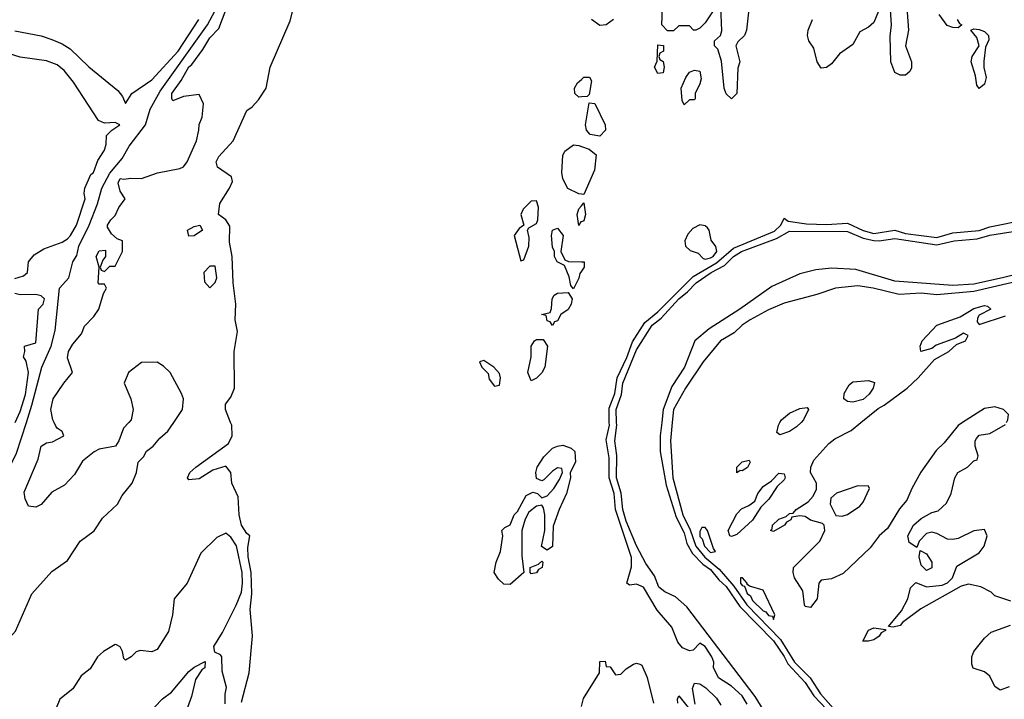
# Model space of a CAD drawing. Header units: inches. Extents: x 2348341 to 2479810, y 460419 to 613669.
# Tile 614 of 656: x 2447868 to 2451606, y 568949 to 571530. Entities that reach past the tile are written whole.
import ezdxf

# ---------------------------------------------------------------- set-up
doc = ezdxf.new("R2010")
doc.units = ezdxf.units.IN
doc.header["$MEASUREMENT"] = 0
for name, color, linetype in [('C4546', 7, 'Continuous'), ('C4547', 7, 'Continuous'), ('C4556', 7, 'Continuous'), ('C4557', 7, 'Continuous')]:
    doc.layers.add(name, color=color, linetype=linetype)

msp = doc.modelspace()

# ---------------------------------------------------------------- linework, layer by layer
at = {"layer": 'C4546', "color": 2}
for points, elevation in [([(2447457.4, 568910), (2447433.6, 568950), (2447432.7, 568970), (2447472.5, 568987.5), (2447490, 569006.8), (2447492.8, 569050), (2447517.4, 569110), (2447530, 569164), (2447550, 569179.3), (2447570, 569176.3), (2447592.8, 569187.2), (2447595.1, 569210), (2447582, 569250), (2447585.4, 569290), (2447616.4, 569350), (2447653.8, 569406.2), (2447666.5, 569453.5), (2447693.6, 569490), (2447714.5, 569550), (2447777.4, 569650), (2447790.9, 569730), (2447810.9, 569790), (2447856.6, 569883.4), (2447893.9, 570000)], 26), ([(2447649.4, 568910), (2447699.1, 568960.9), (2447720.5, 568999.5), (2447729.7, 569030.3), (2447774.5, 569090), (2447800.9, 569150), (2447852.7, 569207.3), (2447914, 569350), (2447990, 569434.8), (2448050, 569476), (2448098, 569550), (2448151.2, 569588.8), (2448182.8, 569637.2), (2448239.3, 569690), (2448257, 569723), (2448294.5, 569770), (2448312, 569810), (2448318, 569850), (2448338, 569870), (2448348.9, 569891.1), (2448375.3, 569910), (2448399.5, 569940.5), (2448430, 569966.8), (2448452.6, 570000)], 22), ([(2448282.2, 570000), (2448262, 569978), (2448244.7, 569930), (2448231.3, 569910), (2448170, 569899), (2448150.7, 569889.3), (2448106.8, 569853.2), (2448076.8, 569803.2), (2448038, 569762), (2447990, 569735.3), (2447950, 569688.7), (2447930, 569678), (2447902, 569682), (2447888.7, 569710), (2447884.7, 569735.3), (2447938.9, 569861.1), (2447949.5, 569910.5), (2447970, 569922.8), (2447992.9, 569927.1), (2448035.3, 569950), (2448030, 569966), (2448010, 569978), (2448005.6, 569985.6), (2447998.8, 570000)], 22), ([(2448710, 568938), (2448739.2, 569050), (2448751.3, 569190), (2448743.1, 569290), (2448749.8, 569350), (2448747.1, 569430), (2448735.3, 569490), (2448734, 569526), (2448742, 569570), (2448730, 569579), (2448709.7, 569610), (2448701.7, 569650), (2448697.7, 569717.7), (2448674, 569770), (2448669.5, 569810), (2448650, 569834), (2448601.1, 569818.9), (2448550, 569786.6), (2448510, 569782), (2448505.2, 569790), (2448514, 569810), (2448537.2, 569830), (2448660.1, 569919.9), (2448674.7, 569950), (2448672.8, 569990), (2448668.9, 570000)], 18), ([(2448648.4, 568931.6), (2448648.4, 568968.4), (2448653.6, 568993.6), (2448636.4, 569056.4), (2448635.3, 569110), (2448630, 569118), (2448608.4, 569128.4), (2448605.2, 569150), (2448637.5, 569202.5), (2448690, 569306.8), (2448710, 569356), (2448714.2, 569390), (2448712.3, 569430), (2448691.4, 569531.4), (2448670, 569564.5), (2448650, 569579.3), (2448616.7, 569563.3), (2448556.3, 569503.7), (2448504.4, 569390), (2448454.9, 569330), (2448448.2, 569270), (2448433.2, 569206.8), (2448390, 569138), (2448370, 569129), (2448325.4, 569134.6), (2448310, 569128.7), (2448291.3, 569110), (2448270, 569098), (2448264, 569104), (2448259, 569130), (2448250, 569148), (2448236, 569156), (2448230, 569157.2), (2448186.8, 569130), (2448164, 569110), (2448135.6, 569064.4), (2448101.7, 569038.3), (2448070, 568989.2), (2448020.7, 568950), (2447990, 568875.3)], 22), ([(2448351.2, 568888.8), (2448410, 568950.7), (2448443.9, 568976.1), (2448510, 569054.8), (2448530, 569070.8), (2448572, 569092), (2448571.3, 569068.7), (2448559.6, 569060.4), (2448535.3, 569024.7), (2448519.8, 568960.2), (2448494.8, 568890)], 22)]:
    msp.add_lwpolyline(points, dxfattribs=dict(at, elevation=elevation))
at = {"layer": 'C4546', "color": 2, "elevation": 14}
for points in [[(2449870, 569515.3), (2449849.4, 569529.4), (2449861.2, 569590), (2449862, 569650), (2449856.4, 569676.4), (2449850, 569686), (2449830, 569682), (2449800.7, 569659.3), (2449787.1, 569632.9), (2449774, 569590), (2449774.4, 569494.4), (2449782, 569430), (2449730, 569385.2), (2449706, 569386), (2449685.2, 569405.2), (2449668.7, 569430), (2449677.2, 569470), (2449692.7, 569510), (2449702, 569570), (2449698, 569590), (2449710, 569602), (2449730, 569612), (2449745.2, 569650), (2449757.5, 569662.5), (2449790, 569722.8), (2449815.3, 569735.3), (2449834, 569730), (2449850, 569714), (2449870, 569722), (2449895.3, 569750), (2449916.5, 569783.5), (2449928, 569810), (2449926, 569826), (2449910, 569828), (2449890, 569815.3), (2449857.3, 569782.7), (2449850, 569779), (2449830, 569788), (2449827.6, 569810), (2449832.7, 569830), (2449858, 569870), (2449890, 569902.8), (2449910, 569910.7), (2449930, 569914), (2449962, 569902), (2449974.8, 569890), (2449977.3, 569850), (2449958, 569810), (2449958.8, 569790), (2449944, 569730), (2449916, 569670), (2449893.4, 569606.6), (2449890.6, 569529.4)], [(2449810, 569426), (2449806, 569430), (2449806, 569450), (2449838, 569462), (2449850, 569474), (2449854, 569470), (2449851.3, 569450), (2449838, 569442), (2449830, 569428.7)]]:
    msp.add_lwpolyline(points, close=True, dxfattribs=at)
at = {"layer": 'C4547', "color": 2}
for points, elevation in [([(2448668.9, 570000), (2448649.5, 570050), (2448649.3, 570070), (2448670, 570096), (2448683.6, 570130), (2448682.4, 570270), (2448694.3, 570345.7), (2448686.4, 570390), (2448688.6, 570450), (2448678, 570530), (2448674.7, 570630), (2448664.4, 570684.4), (2448666.2, 570746.2), (2448650, 570769.3), (2448622.7, 570790), (2448628.1, 570831.9), (2448664.5, 570890), (2448675.5, 570915.5), (2448672.5, 570932.5), (2448619, 570970), (2448614, 570990), (2448624, 571010), (2448679, 571070), (2448730, 571184.7), (2448750, 571198.8), (2448774.5, 571225.5), (2448803.7, 571270), (2448819.5, 571350), (2448894.2, 571525.8), (2448919.4, 571620.6)], 18), ([(2447893.9, 570000), (2447914.7, 570065.3), (2447952.2, 570210), (2447987.7, 570290), (2448003.1, 570350), (2448019.1, 570510), (2448055.1, 570550), (2448069.5, 570610), (2448085.4, 570634.6), (2448092.2, 570670), (2448131.9, 570750), (2448163.5, 570830), (2448179.7, 570890), (2448210, 570947.4), (2448257.4, 571002.6), (2448283.1, 571050), (2448346.3, 571130), (2448363.1, 571190), (2448401.9, 571258.1), (2448581.2, 571510), (2448619.3, 571580.7)], 26), ([(2447998.8, 570000), (2447994, 570010), (2447986, 570050), (2447995.3, 570090), (2448035.3, 570150), (2448068.7, 570190), (2448050, 570246), (2448053.2, 570270), (2448070, 570298), (2448103.1, 570336.9), (2448114.6, 570365.4), (2448150, 570402), (2448168.7, 570430), (2448186, 570490), (2448198, 570510), (2448190, 570526), (2448170, 570526), (2448166, 570530), (2448169.2, 570590), (2448158, 570630), (2448170, 570652), (2448194, 570654), (2448194, 570630), (2448183.6, 570616.4), (2448174, 570590), (2448178, 570578), (2448190, 570574), (2448210, 570594), (2448230, 570594), (2448258, 570650), (2448258, 570690), (2448238, 570698), (2448216.4, 570716.4), (2448202, 570742), (2448202, 570750), (2448214, 570770), (2448230, 570786), (2448244.1, 570815.9), (2448268, 570850), (2448250, 570878), (2448242.4, 570910), (2448250, 570926.8), (2448263.8, 570923.8), (2448290, 570928.2), (2448330, 570926.8), (2448391.2, 570948.8), (2448475.6, 570964.4), (2448489.4, 570970.6), (2448504, 570990), (2448539, 571070), (2448548.7, 571110), (2448548.9, 571131.1), (2448560.4, 571159.6), (2448566, 571210), (2448550, 571246), (2448490, 571238), (2448450, 571222), (2448445.2, 571230), (2448445.6, 571250), (2448481.6, 571298.4), (2448510, 571350.4), (2448521, 571359), (2448563.8, 571416.2), (2448590, 571460.5), (2448624.2, 571495.8), (2448652.3, 571570)], 22), ([(2447850, 571487.9), (2447950, 571467.9), (2447990, 571454.6), (2448030, 571437.7), (2448059.5, 571419.5), (2448130, 571350.3), (2448240.6, 571260.6), (2448258, 571238), (2448270, 571211.3), (2448294, 571250), (2448370, 571300.7), (2448470, 571410.4), (2448548, 571530)], 30), ([(2447850, 570547.3), (2447883.1, 570556.9), (2447898, 570570), (2447902, 570610), (2447923.2, 570636.8), (2447960.1, 570659.9), (2448030, 570685.5), (2448050, 570697.1), (2448061.6, 570710), (2448084.2, 570750), (2448117, 570850), (2448112.3, 570870), (2448115.1, 570890), (2448138.6, 570941.4), (2448148.7, 570950), (2448164.7, 570995.3), (2448190, 571034), (2448196.4, 571056.4), (2448198, 571090), (2448218, 571110), (2448248, 571130), (2448230, 571139), (2448190, 571137), (2448167.2, 571147.2), (2448072.3, 571292.3), (2448036.7, 571336.7), (2448010, 571358.5), (2447970, 571373.6), (2447870, 571387.3), (2447776.2, 571416.2)], 30), ([(2450000, 571236.2), (2449990, 571235.3), (2449975.3, 571250), (2449974, 571270), (2449985.2, 571290), (2450000, 571302.7)], 14), ([(2450000, 570867), (2449990, 570868), (2449949.1, 570889.1), (2449930, 570926), (2449926, 570950), (2449930, 571014), (2449938, 571030), (2449970, 571054), (2449990, 571052), (2450000, 571048.5)], 14), ([(2450000, 570762.7), (2449998, 570762), (2449990, 570748), (2449984, 570790), (2449990, 570812), (2450000, 570823)], 14), ([(2450000, 570574.6), (2449994, 570566), (2449990, 570548), (2449970, 570508), (2449960.4, 570520.4), (2449953.2, 570553.2), (2449936.4, 570596.4), (2449908, 570610), (2449898, 570630), (2449898, 570650), (2449890, 570666), (2449887, 570710), (2449890, 570731), (2449910, 570738), (2449931, 570710), (2449922, 570650), (2449938, 570618), (2449951, 570611), (2450000, 570610.2)], 14), ([(2447851.6, 570000), (2447870, 570042), (2447890, 570106.8), (2447901.3, 570190), (2447892.5, 570232.5), (2447882, 570250), (2447888, 570270), (2447886, 570290), (2447930, 570302), (2447939, 570430), (2447957, 570450), (2447962.7, 570470), (2447950, 570480.9), (2447930, 570486.6), (2447870, 570484.5), (2447849.6, 570489.6)], 30), ([(2448452.6, 570000), (2448486.6, 570050), (2448489.3, 570090), (2448482.7, 570110), (2448439, 570190), (2448414.2, 570214.2), (2448390, 570228.7), (2448330, 570228), (2448281, 570190), (2448264.7, 570150), (2448290.6, 570090.6), (2448298.8, 570050), (2448291.3, 570010), (2448282.2, 570000)], 22)]:
    msp.add_lwpolyline(points, dxfattribs=dict(at, elevation=elevation))
for points, elevation in [([(2449830, 570842), (2449810, 570841.2), (2449779.1, 570810), (2449770.8, 570790), (2449782, 570750), (2449763.5, 570736.5), (2449744.9, 570710), (2449770, 570614), (2449782, 570618), (2449801.2, 570670), (2449802, 570702), (2449795.3, 570730), (2449800.2, 570739.8), (2449830, 570756), (2449834.7, 570770), (2449837.2, 570817.2)], 18), ([(2448510, 570708), (2448505.2, 570730), (2448530, 570744.7), (2448552, 570750), (2448562, 570730), (2448530, 570708.7)], 18), ([(2448610, 570594), (2448590, 570593.2), (2448567.3, 570570), (2448570, 570534), (2448590, 570512), (2448610, 570532), (2448616, 570550)], 22), ([(2449890, 570368), (2449882, 570382), (2449870, 570386), (2449866, 570406), (2449849, 570410), (2449882, 570418), (2449887.3, 570432.7), (2449888.7, 570470), (2449896.4, 570483.6), (2449909.2, 570490.8), (2449950, 570494), (2449964.7, 570470), (2449961, 570450), (2449950, 570429), (2449922, 570410), (2449910, 570386), (2449898, 570382)], 14), ([(2449810, 570158), (2449797.2, 570190), (2449809.4, 570250), (2449809.6, 570290), (2449822, 570310), (2449830, 570314.8), (2449855.3, 570315.3), (2449872, 570290), (2449861, 570210), (2449850, 570188.7), (2449830, 570168.7)], 14), ([(2449630, 570235.3), (2449614, 570230), (2449622, 570210), (2449646, 570186), (2449650, 570164.7), (2449670, 570138), (2449690, 570142), (2449693.2, 570170), (2449690, 570186), (2449668, 570210)], 18)]:
    msp.add_lwpolyline(points, close=True, dxfattribs=dict(at, elevation=elevation))
at = {"layer": 'C4556', "color": 2}
for points, elevation in [([(2450629.2, 568930), (2450610, 568962.7), (2450570, 568999.3), (2450521.2, 569030), (2450501.2, 569070), (2450502.7, 569090), (2450495.8, 569110), (2450470, 569149.5), (2450450, 569162.7), (2450424.7, 569135.3), (2450410, 569133), (2450383.8, 569143.8), (2450365.8, 569165.8), (2450343.3, 569223.3), (2450287.5, 569287.5), (2450235.4, 569375.4), (2450210, 569385.7), (2450182.7, 569382.7), (2450173.2, 569390), (2450190, 569452), (2450190, 569488), (2450129.3, 569669.3), (2450124.2, 569730), (2450105.7, 569790), (2450106.2, 569866.1), (2450094.3, 569934.3), (2450106.3, 569990), (2450106.2, 570000)], 14), ([(2450710, 568877.6), (2450659.9, 568959.9), (2450400.3, 569300.3), (2450357.8, 569337.8), (2450316.6, 569356.6), (2450294.3, 569374.3), (2450278, 569418), (2450244.4, 569464.4), (2450210, 569532), (2450170, 569625.1), (2450157.7, 569670), (2450151.6, 569731.6), (2450133.8, 569790), (2450134.2, 569874.2), (2450126.6, 569930), (2450134.4, 569990), (2450134.1, 570000)], 10), ([(2450305, 570000), (2450299.7, 569950), (2450299.6, 569890), (2450322.3, 569762.3), (2450360.1, 569640.1), (2450390, 569580.5), (2450401, 569541), (2450422.2, 569502.2), (2450461.7, 569461.7), (2450490, 569441.5), (2450522.1, 569402.1), (2450550, 569377.8), (2450602, 569302), (2450730, 569171.1), (2450770, 569111.5), (2450783.3, 569083.3), (2450850, 569012.4), (2450882, 568962), (2450930, 568911.3)], 10), ([(2450345.3, 570000), (2450338, 569930), (2450347.3, 569790), (2450385.1, 569650), (2450412.8, 569592.8), (2450434, 569530), (2450468.2, 569488.2), (2450523.7, 569443.7), (2450578.3, 569378.3), (2450628.2, 569308.2), (2450755.6, 569175.6), (2450809.7, 569089.7), (2450868.6, 569030), (2450908.1, 568970), (2450955.5, 568915.5)], 14), ([(2451446.6, 570000), (2451430, 569989.3), (2451376.7, 569923.3), (2451346.3, 569893.7), (2451289, 569811), (2451254.4, 569750), (2451235.4, 569704.6), (2451208.3, 569671.7), (2451161.8, 569598.2), (2451130, 569569.5), (2451096, 569524), (2450993.4, 569426.6), (2450950, 569406), (2450910, 569401.2), (2450902, 569390), (2450894.9, 569330), (2450870, 569297.2), (2450850, 569302), (2450847.6, 569307.6), (2450841.3, 569361.3), (2450809.6, 569410), (2450803.7, 569430), (2450805.2, 569450), (2450905.2, 569550), (2450924, 569590), (2450922, 569610), (2450916, 569616), (2450870, 569629.3), (2450850, 569642.7), (2450830, 569646), (2450799.6, 569640.4), (2450794.8, 569630), (2450778.8, 569621.2), (2450770.8, 569610), (2450730, 569586), (2450718, 569590), (2450724, 569596), (2450726, 569610), (2450750, 569633), (2450777.2, 569642.8), (2450790, 569654), (2450804, 569656), (2450815.3, 569670), (2450861.2, 569698.8), (2450880.1, 569719.9), (2450892.7, 569747.3), (2450893.2, 569770), (2450869.6, 569809.6), (2450871.5, 569830), (2450883.1, 569856.9), (2450939.5, 569920.5), (2450962, 569938), (2451023.7, 569970), (2451060.8, 570000)], 14), ([(2450833.8, 570000), (2450816.9, 569983.1), (2450790, 569965.4), (2450753.6, 569953.6), (2450742, 569962), (2450747.8, 569990), (2450753.7, 570000)], 14), ([(2451630, 569322), (2451570, 569342), (2451555.3, 569355.3), (2451516.5, 569376.5), (2451470, 569386), (2451442, 569378), (2451288.1, 569291.9), (2451219.1, 569240.9), (2451210, 569229.3), (2451183.1, 569223.1), (2451166, 569226), (2451214.8, 569285.2), (2451239.3, 569330), (2451250, 569372), (2451270, 569392), (2451310, 569376), (2451370, 569382.8), (2451390, 569391), (2451409, 569410), (2451425.6, 569454.4), (2451510, 569504.7), (2451529.3, 569530), (2451540.9, 569570), (2451530, 569593.2), (2451490, 569589.3), (2451430, 569559.3), (2451410, 569556), (2451390, 569557.2), (2451350, 569579), (2451330, 569584), (2451310, 569579), (2451282, 569550), (2451274, 569526), (2451244.7, 569544.7), (2451239, 569570), (2451261.2, 569610), (2451290, 569636), (2451330, 569658.8), (2451354.8, 569665.2), (2451385.6, 569694.4), (2451404, 569730), (2451417.2, 569790), (2451429.4, 569810.6), (2451466, 569830), (2451490, 569854), (2451502, 569858), (2451506, 569874), (2451495.3, 569910), (2451495.3, 569930), (2451500.2, 569939.8), (2451510, 569952), (2451550, 569958), (2451610, 569992)], 14), ([(2451623.5, 568996.5), (2451590, 568984), (2451570, 568998), (2451550, 569037.2), (2451530, 569052.7), (2451487.3, 569067.3), (2451482, 569082), (2451482.7, 569110), (2451489.5, 569130.5), (2451530, 569181), (2451555.5, 569204.5), (2451628.7, 569230)], 14), ([(2450000, 568921.9), (2450008.2, 568951.8), (2450068.7, 569050), (2450070, 569092), (2450090, 569094), (2450094, 569074), (2450110, 569072), (2450130, 569042), (2450150, 569044.7), (2450170, 569064.7), (2450198, 569082), (2450210, 569086), (2450222, 569082), (2450230, 569078), (2450250, 569032), (2450274, 568934)], 14), ([(2450431.8, 568930), (2450422, 568990), (2450429.5, 569010.5), (2450450, 569008), (2450472.8, 568992.7), (2450512.9, 568952.9), (2450530, 568926.7)], 14), ([(2450366, 568934), (2450365.2, 568950), (2450370, 568962), (2450410, 568911.3)], 14)]:
    msp.add_lwpolyline(points, dxfattribs=dict(at, elevation=elevation))
for points, elevation in [([(2450610, 569816), (2450602.8, 569817.2), (2450590, 569809.4), (2450590, 569830.6), (2450610, 569850.4), (2450637.3, 569857.3), (2450641, 569850), (2450630.2, 569829.8)], 14), ([(2450570, 569567.6), (2450564, 569570), (2450557.6, 569590), (2450590, 569652.7), (2450607.8, 569672.2), (2450635.2, 569684.8), (2450658, 569702), (2450669.8, 569730.2), (2450690, 569757.6), (2450722, 569778), (2450750, 569807.7), (2450770, 569804.7), (2450774, 569790), (2450770, 569782.7), (2450743.1, 569756.9), (2450711.3, 569708.7), (2450680.9, 569679.1), (2450650.3, 569629.8), (2450590, 569574.5)], 14), ([(2451050, 569759.5), (2450968, 569732), (2450947.1, 569712.9), (2450944.7, 569690), (2450966.4, 569646.4), (2450990, 569644.7), (2451010, 569651.3), (2451057.5, 569682.5), (2451070, 569698), (2451085.2, 569730), (2451093.2, 569750), (2451090, 569758)], 14), ([(2450470, 569602), (2450458, 569602), (2450450, 569586), (2450450, 569566.8), (2450458.4, 569558.4), (2450466.9, 569530), (2450490, 569506.7), (2450508.7, 569510), (2450501.2, 569521.2), (2450479, 569590)], 18), ([(2451310, 569438), (2451290, 569458), (2451282, 569490), (2451286, 569514), (2451310, 569502), (2451331, 569470), (2451330, 569448.7)], 14), ([(2450612.3, 569410), (2450604.7, 569410), (2450604.6, 569390), (2450610, 569380.5), (2450618.8, 569378.8), (2450630, 569351.3), (2450641.7, 569341.7), (2450650, 569323.7), (2450690, 569285.3), (2450700.5, 569280.5), (2450710, 569267.2), (2450725.2, 569265.2), (2450730, 569252), (2450735.1, 569270), (2450690, 569364), (2450638.6, 569378.6), (2450627.3, 569387.3), (2450629, 569390)], 18), ([(2451090, 569169.2), (2451068.7, 569170), (2451090, 569211), (2451110, 569221), (2451154, 569214), (2451154, 569210), (2451138, 569202), (2451130, 569189), (2451110, 569175.3)], 14)]:
    msp.add_lwpolyline(points, close=True, dxfattribs=dict(at, elevation=elevation))
at = {"layer": 'C4557', "color": 2}
for points, elevation in [([(2450510, 571578), (2450470, 571518), (2450450, 571498), (2450434, 571490), (2450426, 571490), (2450410, 571506), (2450370, 571506), (2450350, 571488), (2450327.3, 571487.3), (2450306, 571510), (2450308.9, 571608.9)], 14), ([(2451233.4, 571610), (2451242, 571490), (2451230.4, 571430), (2451253, 571370), (2451253, 571347), (2451247.3, 571332.7), (2451230, 571319), (2451210, 571319), (2451190, 571329), (2451175.1, 571370), (2451172.5, 571467.5), (2451177, 571510), (2451172.9, 571567.1)], 14), ([(2450636, 571570), (2450626.8, 571490), (2450618.8, 571470), (2450594.4, 571445.6), (2450586, 571430), (2450601, 571370), (2450594.4, 571345.6), (2450590.5, 571249.5), (2450570, 571229), (2450550, 571248.7), (2450542.7, 571270), (2450532, 571372), (2450518, 571418), (2450506, 571430), (2450506, 571450), (2450528, 571470), (2450533.2, 571486.8), (2450530, 571578)], 14), ([(2451136.9, 571583.1), (2451110, 571519), (2451090, 571501.2), (2451056.8, 571483.2), (2451030, 571435.3), (2450979.8, 571400.2), (2450950, 571362), (2450930, 571348), (2450910, 571346), (2450895.3, 571370), (2450882, 571422), (2450864, 571450), (2450859, 571470), (2450861.2, 571490), (2450877.2, 571530)], 14), ([(2450122, 571530), (2450094, 571510), (2450070, 571508), (2450038, 571530)], 14), ([(2451426.8, 571530), (2451435.5, 571515.5), (2451444.7, 571510), (2451430, 571499), (2451410, 571499.5), (2451388.1, 571508.1), (2451358, 571550)], 14), ([(2450000, 571302.7), (2450010, 571311.3), (2450031.6, 571311.6), (2450038, 571298), (2450030, 571246), (2450022, 571238), (2450000, 571236.2)], 14), ([(2450000, 571048.5), (2450030, 571038), (2450056.9, 571016.9), (2450050, 570958), (2450010, 570866), (2450000, 570867)], 14), ([(2450000, 570823), (2450010, 570834), (2450016, 570790), (2450010, 570766), (2450000, 570762.7)], 14), ([(2450106.2, 570000), (2450105.8, 570054.2), (2450126.7, 570110), (2450135.5, 570170), (2450172.5, 570247.5), (2450194.1, 570305.9), (2450240.4, 570379.6), (2450290, 570420.2), (2450424.9, 570555.1), (2450513.6, 570606.4), (2450577.9, 570662.1), (2450733.7, 570726.3), (2450756.8, 570750), (2450770, 570776), (2450784.7, 570764.7), (2450854.7, 570754.7), (2450930, 570752.1), (2451010, 570756.6), (2451070, 570729.5), (2451110, 570718.1), (2451190, 570730.2), (2451230, 570717.7), (2451350, 570702.8), (2451410, 570719.8), (2451510, 570729.4), (2451550, 570742.7), (2451682.7, 570770)], 14), ([(2450134.1, 570000), (2450132.8, 570050), (2450153, 570107), (2450157.1, 570150), (2450210, 570275.8), (2450269, 570370), (2450303.3, 570396.7), (2450369.8, 570470), (2450403.6, 570496.4), (2450435.4, 570530), (2450492.8, 570570), (2450543.4, 570596.6), (2450577.7, 570630), (2450608.3, 570650), (2450740.6, 570699.4), (2450790, 570726.3), (2451010, 570725.4), (2451070, 570700.6), (2451110, 570691.5), (2451130, 570690.1), (2451190, 570698.4), (2451350, 570674.6), (2451415.3, 570690), (2451502.9, 570697.1), (2451550, 570710.9), (2451686.7, 570733.3)], 10), ([(2450000, 570610.2), (2450011.3, 570610), (2450010.8, 570590), (2450000, 570574.6)], 14), ([(2451679.3, 570570), (2451599.1, 570550), (2451490, 570525.9), (2451410, 570520.7), (2451190, 570536.9), (2451041.4, 570581.5), (2450950, 570586), (2450890, 570579.6), (2450830, 570564.2), (2450723.2, 570516.8), (2450602, 570430), (2450484.8, 570355.2), (2450430.4, 570310), (2450391.7, 570210), (2450343.7, 570136.3), (2450310.2, 570050), (2450305, 570000)], 10), ([(2451670, 570539.1), (2451490, 570497.5), (2451350, 570484.4), (2451290, 570491.6), (2451206.2, 570486.2), (2451108, 570510), (2451050, 570518.9), (2450964.7, 570510), (2450893.9, 570486.1), (2450770, 570453.6), (2450710, 570428), (2450640.5, 570390), (2450610.4, 570370), (2450579.7, 570340.3), (2450528, 570310), (2450462.4, 570230), (2450395.8, 570130), (2450350.4, 570050), (2450345.3, 570000)], 14), ([(2451060.8, 570000), (2451126.7, 570053.3), (2451150, 570065.5), (2451237.2, 570130), (2451279, 570170), (2451340.1, 570239.9), (2451395.3, 570270), (2451424, 570296), (2451458, 570310), (2451468, 570330), (2451450, 570339), (2451419.8, 570320.2), (2451346.4, 570293.6), (2451330, 570281.2), (2451289.2, 570269.2), (2451286, 570290), (2451293.2, 570310), (2451349.8, 570370.2), (2451438.2, 570401.8), (2451490, 570432.7), (2451530, 570444.7), (2451542, 570442), (2451554, 570430), (2451510, 570408), (2451503.5, 570396.5), (2451502, 570382), (2451510, 570372), (2451610, 570404.7)], 14), ([(2451614, 570000), (2451619, 570010), (2451622, 570030), (2451602, 570050), (2451570, 570059.5), (2451530, 570053.6), (2451446.6, 570000)], 14), ([(2450753.7, 570000), (2450759.7, 570010), (2450790, 570036), (2450830, 570053.4), (2450857.5, 570057.5), (2450862.8, 570050), (2450843.8, 570010), (2450833.8, 570000)], 14)]:
    msp.add_lwpolyline(points, dxfattribs=dict(at, elevation=elevation))
for points, elevation in [([(2451510, 571268.7), (2451500.7, 571280.7), (2451496.2, 571316.2), (2451479.7, 571370), (2451483.6, 571390), (2451509.6, 571430), (2451501.6, 571461.6), (2451478, 571490), (2451490, 571494.8), (2451510, 571493), (2451530, 571484.9), (2451544.9, 571470), (2451547.1, 571452.9), (2451534.4, 571425.6), (2451528.2, 571371.8), (2451528, 571348), (2451537.1, 571310), (2451530, 571285.2)], 14), ([(2450290, 571326), (2450278, 571350), (2450287.3, 571372.7), (2450290, 571434), (2450312, 571432), (2450312, 571410), (2450298, 571402), (2450294, 571390), (2450298, 571378), (2450311.1, 571371.1), (2450314.8, 571350), (2450310, 571328)], 14), ([(2450390, 571206), (2450383.1, 571223.1), (2450379, 571270), (2450397.2, 571310), (2450410, 571330.8), (2450430, 571338), (2450450, 571334), (2450454.4, 571305.6), (2450450, 571286), (2450432, 571250), (2450432, 571230), (2450430, 571226), (2450410, 571226)], 14), ([(2450070, 571088), (2450033.6, 571093.6), (2450019, 571110), (2450016, 571130), (2450030, 571214), (2450050.9, 571210.9), (2450091, 571130), (2450091.3, 571110)], 14), ([(2450450, 570751.2), (2450422.6, 570737.4), (2450404.2, 570715.8), (2450393.4, 570690), (2450394.8, 570670), (2450413, 570653), (2450443.5, 570643.5), (2450462.8, 570622.8), (2450470, 570620.5), (2450490, 570626), (2450500.9, 570630), (2450514, 570650), (2450510, 570668), (2450492.7, 570692.7), (2450485.6, 570730), (2450479.2, 570739.2), (2450470, 570747.3)], 18), ([(2451030, 570077.4), (2451010, 570079.5), (2450996, 570090), (2450997.6, 570110), (2451017.2, 570142.8), (2451030, 570154), (2451090, 570159.3), (2451112.5, 570152.5), (2451108, 570130), (2451092.7, 570107.3), (2451070, 570087.8)], 14)]:
    msp.add_lwpolyline(points, close=True, dxfattribs=dict(at, elevation=elevation))

doc.saveas('drawing.dxf')
